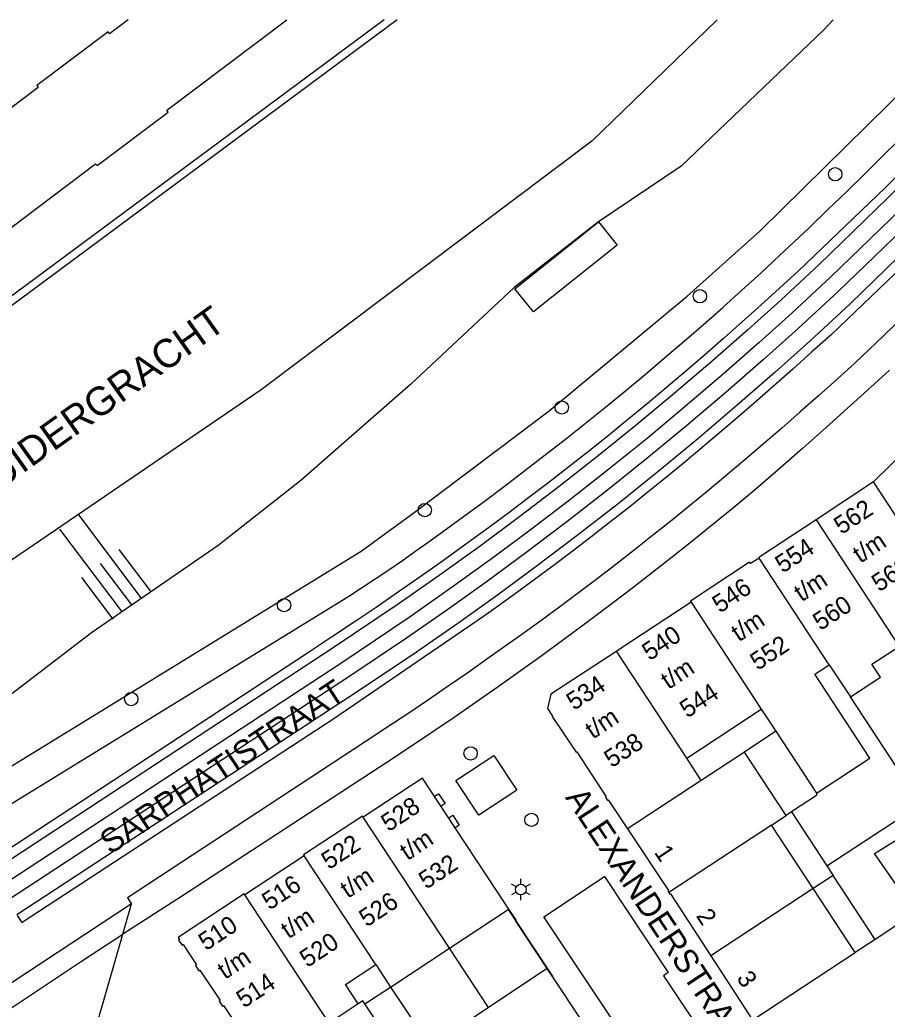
# Model space of a CAD drawing. Extents: x 122462 to 123306, y 485548 to 486417.
# Drawn here: x 123158.7 to 123231.7, y 486333.7 to 486417 of the extents above; entities that cross this region are included whole.
import ezdxf

# ---------------------------------------------------------------- set-up
doc = ezdxf.new("R2010")
doc.units = 0
for name, color, linetype in [('B-WE-IE-MEUBILAIR_WEGMEUBILAIR_VERKEERSBORD-S', 7, 'Continuous'), ('Level 1', 7, 'Continuous'), ('Level 16', 7, 'Continuous'), ('Level 17', 7, 'Continuous'), ('Level 19', 7, 'Continuous'), ('Level 20', 7, 'Continuous'), ('Level 22', 7, 'Continuous'), ('Level 24', 7, 'Continuous'), ('Level 37', 7, 'Continuous'), ('Level 4', 7, 'Continuous'), ('Level 40', 7, 'Continuous'), ('Level 48', 7, 'Continuous'), ('Level 50', 7, 'Continuous'), ('Level 53', 7, 'Continuous'), ('Level 57', 7, 'Continuous'), ('N-WE-GR-BOOM_DOORWORTELBARE RUIMTE-G', 7, 'Continuous'), ('N-WE-GR-BOOM_STAM-G', 7, 'Continuous')]:
    doc.layers.add(name, color=color, linetype=linetype)

msp = doc.modelspace()

# ---------------------------------------------------------------- linework, layer by layer
at = {"layer": 'Level 1'}
for p, q in [((123235.039, 486382.526), (123230.529, 486378.09)), ((123230.529, 486378.09), (123225.704, 486374.909)), ((123226.804, 486362.716), (123228.584, 486360.007)), ((123214.811, 486354.86), (123221.09, 486358.986)), ((123221.09, 486358.986), (123222.318, 486357.117)), ((123222.318, 486357.117), (123225.737, 486351.915)), ((123219.662, 486355.372), (123216.038, 486352.992)), ((123223.171, 486350.032), (123219.662, 486355.372)), ((123216.038, 486352.992), (123214.811, 486354.86)), ((123221.95, 486349.23), (123223.171, 486350.032)), ((123199.84, 486342.17), (123195.333, 486349.001)), ((123225.459, 486343.89), (123221.95, 486349.23)), ((123182.621, 486346.637), (123177.614, 486343.359)), ((123228.995, 486338.508), (123225.459, 486343.89)), ((123194.85, 486338.882), (123199.786, 486342.135)), ((123199.786, 486342.135), (123199.84, 486342.17)), ((123232.673, 486340.925), (123230.678, 486339.614)), ((123230.678, 486339.614), (123228.995, 486338.508)), ((123189.886, 486335.611), (123194.85, 486338.882)), ((123188.645, 486337.494), (123189.886, 486335.611)), ((123191.074, 486329.173), (123187.728, 486334.188))]:
    msp.add_line(p, q, dxfattribs=at)
for points in [[(123167.795, 486416.958), (123166.225, 486415.776), (123166.105, 486415.936), (123160.112, 486411.424), (123160.232, 486411.265), (123148.252, 486402.244), (123148.132, 486402.404), (123143.918, 486399.231), (123148.989, 486392.497), (123153.203, 486395.67), (123153.083, 486395.83), (123165.062, 486404.849), (123165.182, 486404.69), (123171.175, 486409.202), (123171.055, 486409.362), (123181.145, 486416.958)], [(123225.704, 486374.909), (123220.88, 486371.729), (123220.909, 486371.686)], [(123220.909, 486371.686), (123220.173, 486371.225), (123220.09, 486371.35), (123215.12, 486368.069), (123215.176, 486367.987)], [(123215.176, 486367.987), (123208.959, 486363.9), (123208.9, 486363.855)], [(123208.9, 486363.855), (123208.84, 486363.809), (123203.38, 486360.249), (123203.1, 486359.029), (123203.528, 486358.392), (123203.479, 486358.36), (123205.499, 486355.35), (123205.551, 486355.384), (123208.021, 486351.614), (123207.969, 486351.579), (123208.15, 486351.309), (123208.198, 486351.342), (123209.819, 486348.906)], [(123228.584, 486360.007), (123231.114, 486361.67), (123230.403, 486362.751), (123232.701, 486364.262)], [(123225.737, 486351.915), (123230.237, 486354.872), (123225.602, 486361.926), (123226.804, 486362.716)], [(123195.333, 486349.001), (123192.57, 486353.189), (123187.585, 486349.906)], [(123187.585, 486349.906), (123187.529, 486349.989), (123182.559, 486346.729), (123182.621, 486346.637)], [(123240.501, 486343.552), (123243.294, 486339.302), (123238.114, 486336.108), (123230.623, 486346.845), (123236.113, 486350.23)], [(123209.819, 486348.906), (123213.265, 486343.727), (123213.209, 486343.689), (123213.305, 486343.55)], [(123177.614, 486343.359), (123177.559, 486343.439), (123172.019, 486339.769), (123172.126, 486339.611), (123172.049, 486339.559), (123172.342, 486339.12), (123172.426, 486339.176), (123173.557, 486337.472), (123173.473, 486337.416), (123173.758, 486336.987), (123173.842, 486337.043), (123175.539, 486334.486), (123175.455, 486334.43), (123175.739, 486333.999), (123175.821, 486334.054), (123179.246, 486328.91)], [(123213.305, 486343.55), (123213.4, 486343.41), (123213.457, 486343.447), (123216.848, 486338.233)], [(123216.848, 486338.233), (123220.33, 486332.88), (123220.37, 486332.839)], [(123187.163, 486334.191), (123186.094, 486335.813), (123188.645, 486337.494)], [(123187.728, 486334.188), (123187.553, 486334.451), (123187.163, 486334.191)]]:
    msp.add_lwpolyline(points, dxfattribs=at)
at = {"layer": 'Level 16'}
for points in [[(123190.452, 486416.958), (123152.084, 486388.57), (123141.474, 486380.8), (123112.044, 486361.399), (123104.38, 486356.401), (123085.904, 486344.353)], [(123217.361, 486416.958), (123206.829, 486406.748), (123179.003, 486385.844), (123152.655, 486367.889), (123137.927, 486357.79), (123128.826, 486350.852), (123125.877, 486348.714), (123125.807, 486348.517), (123125.744, 486347.678)]]:
    msp.add_lwpolyline(points, dxfattribs=at)
at = {"layer": 'Level 17'}
for p, q in [((123168.085, 486342.615), (123154.252, 486333.498)), ((123167.35, 486340.065), (123168.085, 486342.615)), ((123203.068, 486337.175), (123200.395, 486341.211)), ((123206.397, 486332.15), (123203.068, 486337.175))]:
    msp.add_line(p, q, dxfattribs=at)
for points in [[(123132.782, 486338.745), (123187.402, 486372.258), (123191.877, 486375.508), (123203.236, 486384.06), (123214.862, 486393.723), (123221.004, 486399.216), (123239.035, 486416.958)], [(123134.337, 486336.539), (123186.289, 486368.432), (123187.449, 486369.18), (123188.601, 486369.939), (123189.745, 486370.711), (123190.881, 486371.494), (123192.009, 486372.289), (123193.129, 486373.095), (123194.266, 486373.908), (123196.013, 486375.173), (123197.751, 486376.452), (123199.479, 486377.743), (123201.198, 486379.046), (123202.907, 486380.363), (123204.607, 486381.692), (123206.296, 486383.034), (123207.975, 486384.388), (123209.645, 486385.754), (123211.304, 486387.133), (123212.953, 486388.524), (123214.592, 486389.927), (123216.22, 486391.342), (123217.838, 486392.769), (123219.445, 486394.208), (123221.041, 486395.659), (123222.627, 486397.122), (123223.475, 486397.918), (123225.077, 486399.435), (123226.669, 486400.962), (123228.254, 486402.497), (123229.829, 486404.042), (123242.851, 486416.958)], [(123240.448, 486411.733), (123231.513, 486402.822), (123224.18, 486395.824), (123222.627, 486394.388), (123221.063, 486392.963), (123219.489, 486391.549), (123217.905, 486390.146), (123216.311, 486388.756), (123214.707, 486387.376), (123213.093, 486386.009), (123211.469, 486384.653), (123209.835, 486383.309), (123208.191, 486381.977), (123206.538, 486380.657), (123204.876, 486379.348), (123203.204, 486378.052), (123201.522, 486376.768), (123199.832, 486375.497), (123198.132, 486374.237), (123196.423, 486372.99), (123194.346, 486371.486), (123192.458, 486370.159), (123190.563, 486368.844), (123188.659, 486367.541), (123186.748, 486366.249), (123184.828, 486364.969), (123182.901, 486363.701), (123155.674, 486345.856)], [(123233.643, 486396.861), (123226.958, 486390.473), (123225.355, 486389.02), (123223.742, 486387.577), (123222.121, 486386.144), (123220.492, 486384.721), (123218.853, 486383.308), (123217.206, 486381.905), (123215.551, 486380.512), (123214.513, 486379.647), (123212.976, 486378.386), (123211.431, 486377.136), (123209.877, 486375.897), (123208.315, 486374.668), (123206.745, 486373.449), (123205.166, 486372.242), (123203.579, 486371.045), (123201.984, 486369.859), (123200.381, 486368.684), (123198.77, 486367.52), (123197.718, 486366.769), (123185.114, 486358.179), (123158.867, 486341.039), (123158.471, 486341.637)], [(123235.817, 486394.627), (123230.74, 486389.75), (123228.981, 486388.1), (123227.453, 486386.717), (123225.917, 486385.343), (123224.372, 486383.978), (123222.82, 486382.622), (123221.259, 486381.277), (123219.689, 486379.94), (123218.112, 486378.613), (123216.527, 486377.296), (123215.005, 486376.046), (123213.475, 486374.805), (123211.936, 486373.576), (123210.389, 486372.357), (123208.834, 486371.149), (123207.27, 486369.951), (123205.699, 486368.764), (123204.119, 486367.588), (123202.531, 486366.422), (123200.935, 486365.268), (123198.192, 486363.314), (123196.469, 486362.103), (123194.739, 486360.904), (123193, 486359.717), (123191.253, 486358.541), (123189.498, 486357.377), (123187.736, 486356.225), (123167.755, 486343.119), (123168.085, 486342.615)], [(123231.88, 486387.504), (123230.608, 486386.337), (123228.6, 486384.512), (123226.582, 486382.7), (123224.554, 486380.899), (123222.515, 486379.109), (123220.465, 486377.332), (123218.773, 486375.936), (123217.017, 486374.506), (123215.251, 486373.089), (123213.476, 486371.682), (123211.692, 486370.288), (123209.898, 486368.906), (123208.095, 486367.536), (123206.283, 486366.178), (123204.462, 486364.832), (123202.632, 486363.498), (123200.793, 486362.177), (123198.945, 486360.867), (123197.089, 486359.571), (123195.224, 486358.286), (123193.35, 486357.014), (123191.468, 486355.755), (123189.578, 486354.508), (123172.296, 486343.228), (123167.35, 486340.065)], [(123197.317, 486350.064), (123195.386, 486352.984), (123198.577, 486355.093), (123200.507, 486352.174), (123197.317, 486350.064)], [(123211.501, 486327.09), (123207.817, 486332.615), (123208.445, 486333.027), (123202.793, 486341.511), (123207.898, 486344.898), (123213.254, 486336.835), (123212.846, 486336.553), (123216.803, 486330.632), (123211.501, 486327.09)], [(123200.395, 486341.211), (123200.454, 486341.25), (123199.84, 486342.17)], [(123155.775, 486332.404), (123163.868, 486337.789), (123167.35, 486340.065)], [(123165.676, 486332.334), (123165.243, 486332.75), (123167.35, 486340.065)]]:
    msp.add_lwpolyline(points, dxfattribs=at)
at = {"layer": 'Level 19'}
for p, q in [((123189.359, 486416.958), (123151.706, 486389.073)), ((123233.016, 486353.261), (123228.584, 486360.007)), ((123222.318, 486357.117), (123219.662, 486355.372)), ((123223.633, 486350.335), (123223.171, 486350.032)), ((123223.633, 486350.335), (123226.616, 486345.796)), ((123226.616, 486345.796), (123234.512, 486350.984)), ((123226.616, 486345.796), (123227.142, 486344.996)), ((123227.142, 486344.996), (123225.459, 486343.89)), ((123230.678, 486339.614), (123227.142, 486344.996)), ((123198.141, 486333.888), (123194.85, 486338.882)), ((123203.068, 486337.175), (123198.141, 486333.888)), ((123187.728, 486334.188), (123189.886, 486335.611)), ((123189.886, 486335.611), (123193.225, 486330.608)), ((123198.141, 486333.888), (123194.336, 486331.35))]:
    msp.add_line(p, q, dxfattribs=at)
msp.add_lwpolyline([(123225.737, 486351.915), (123225.721, 486351.708), (123223.633, 486350.335)], dxfattribs=at)
at = {"layer": 'Level 20'}
msp.add_lwpolyline([(123227.128, 486416.958), (123226.347, 486416.118), (123214.358, 486404.642), (123207.4, 486399.966), (123200.277, 486394.449), (123191.597, 486386.324), (123182.341, 486378.222), (123175.379, 486372.758), (123164.712, 486365.388), (123158.016, 486360.276), (123153.237, 486354.953), (123145.688, 486350.946), (123140.068, 486347.272), (123131.328, 486340.807)], dxfattribs=at)
at = {"layer": 'Level 22'}
msp.add_line((123200.395, 486341.211), (123203.538, 486336.466), dxfattribs=at)
at = {"layer": 'Level 24'}
msp.add_line((123199.786, 486342.135), (123200.395, 486341.211), dxfattribs=at)
at = {"layer": 'Level 37'}
for points in [[(123241.03, 486411.185), (123231.744, 486401.974), (123225.952, 486396.381), (123222.721, 486393.366), (123219.946, 486390.881), (123216.94, 486388.248), (123213.765, 486385.527), (123210.569, 486382.869), (123207.368, 486380.288), (123204.076, 486377.707), (123200.759, 486375.175), (123197.416, 486372.695), (123193.966, 486370.217), (123190.616, 486367.88), (123184.983, 486364.082), (123156.102, 486345.165)], [(123242.034, 486410.153), (123232.751, 486400.945), (123226.939, 486395.332), (123223.692, 486392.302), (123220.904, 486389.806), (123217.883, 486387.161), (123214.693, 486384.426), (123211.482, 486381.755), (123208.265, 486379.161), (123204.957, 486376.568), (123201.624, 486374.024), (123198.265, 486371.533), (123194.8, 486369.043), (123191.437, 486366.696), (123185.777, 486362.88), (123156.905, 486343.969)], [(123242.948, 486409.215), (123233.663, 486400.005), (123227.574, 486394.133), (123224.193, 486390.984), (123221.287, 486388.391), (123218.124, 486385.639), (123214.783, 486382.796), (123211.462, 486380.052), (123208.135, 486377.388), (123204.717, 486374.728), (123201.271, 486372.12), (123198.042, 486369.744), (123194.714, 486367.37), (123191.238, 486364.965), (123186.373, 486361.706), (123157.637, 486342.879)], [(123243.952, 486408.183), (123234.67, 486398.976), (123228.56, 486393.083), (123225.163, 486389.918), (123222.242, 486387.313), (123219.064, 486384.548), (123215.707, 486381.691), (123212.37, 486378.935), (123209.028, 486376.258), (123205.594, 486373.586), (123202.132, 486370.966), (123198.888, 486368.578), (123195.543, 486366.192), (123192.054, 486363.778), (123187.166, 486360.503), (123158.44, 486341.683)]]:
    msp.add_lwpolyline(points, dxfattribs=at)
at = {"layer": 'Level 4'}
for p, q in [((123237.525, 486367.443), (123230.529, 486378.09)), ((123225.704, 486374.909), (123232.701, 486364.262)), ((123226.804, 486362.716), (123220.909, 486371.686)), ((123215.176, 486367.987), (123221.09, 486358.986)), ((123214.811, 486354.86), (123208.9, 486363.855)), ((123216.038, 486352.992), (123209.819, 486348.906)), ((123194.85, 486338.882), (123187.585, 486349.906)), ((123221.95, 486349.23), (123213.305, 486343.55)), ((123188.645, 486337.494), (123182.621, 486346.637)), ((123225.459, 486343.89), (123216.848, 486338.233)), ((123184.726, 486332.565), (123177.614, 486343.359)), ((123220.37, 486332.839), (123228.995, 486338.508)), ((123187.163, 486334.191), (123184.726, 486332.565))]:
    msp.add_line(p, q, dxfattribs=at)
at = {"layer": 'Level 40'}
for points in [[(123193.585, 486351.652), (123193.918, 486351.871), (123194.468, 486351.037), (123194.135, 486350.818)], [(123194.783, 486349.835), (123195.117, 486350.055), (123195.667, 486349.221), (123195.333, 486349.001)]]:
    msp.add_lwpolyline(points, dxfattribs=at)
at = {"layer": 'Level 48'}
msp.add_lwpolyline([(123201.906, 486392.386), (123200.346, 486394.343), (123207.4, 486399.966), (123208.96, 486398.009), (123201.906, 486392.386)], dxfattribs=at)
at = {"layer": 'Level 50'}
for p, q in [((123200.851, 486344.257), (123200.851, 486344.707)), ((123200.461, 486344.032), (123200.071, 486344.257)), ((123201.63, 486344.257), (123201.24, 486344.032)), ((123200.461, 486343.582), (123200.071, 486343.357)), ((123200.851, 486342.907), (123200.851, 486343.357)), ((123201.63, 486343.357), (123201.24, 486343.582))]:
    msp.add_line(p, q, dxfattribs=at)
msp.add_circle((123200.851, 486343.807), 0.45, dxfattribs=at)
at = {"layer": 'Level 53'}
for centre in [(123227.312, 486403.968), (123215.922, 486393.711), (123204.296, 486384.35), (123192.764, 486375.72), (123180.926, 486367.729), (123168.056, 486359.834), (123196.624, 486355.261), (123201.743, 486349.671)]:
    msp.add_circle(centre, 0.56, dxfattribs=at)
at = {"layer": 'Level 57'}
for p, q in [((123168.902, 486368.337), (123163.634, 486375.313)), ((123167.328, 486367.148), (123162.06, 486374.124)), ((123169.689, 486368.931), (123167.055, 486372.419)), ((123168.115, 486367.743), (123165.481, 486371.231)), ((123166.542, 486366.554), (123163.907, 486370.042))]:
    msp.add_line(p, q, dxfattribs=at)

# ---------------------------------------------------------------- texts
at = {"layer": 'B-WE-IE-MEUBILAIR_WEGMEUBILAIR_VERKEERSBORD-S'}
for s, rotation, p in [('562', 33.30586, (123227.835, 486373.625)), ('554', 33.30586, (123222.888, 486370.376)), ('t/m', 33.30586, (123229.42, 486371.21)), ('568', 33.30586, (123231.009, 486368.794)), ('t/m', 33.30586, (123224.473, 486367.961)), ('546', 33.43268, (123217.6, 486367.012)), ('560', 33.30586, (123226.061, 486365.545)), ('t/m', 33.43268, (123219.191, 486364.599)), ('540', 33.30586, (123211.683, 486363.013)), ('552', 33.43268, (123220.784, 486362.187)), ('t/m', 33.30586, (123213.269, 486360.599)), ('534', 33.30586, (123205.321, 486358.833)), ('544', 33.30586, (123214.857, 486358.183)), ('t/m', 33.30586, (123206.906, 486356.418)), ('538', 33.30586, (123208.495, 486354.002)), ('528', 33.31996, (123189.714, 486348.621)), ('522', 33.27308, (123184.697, 486345.441)), ('t/m', 33.31996, (123191.302, 486346.204)), ('1', 303.63297, (123212.029, 486346.942)), ('532', 33.31996, (123192.889, 486343.789)), ('t/m', 33.27308, (123186.282, 486343.025)), ('516', 33.31996, (123179.695, 486342.033)), ('526', 33.27308, (123187.869, 486340.609)), ('2', 303.06264, (123215.557, 486341.596)), ('510', 33.52513, (123174.354, 486338.618)), ('t/m', 33.31996, (123181.283, 486339.618)), ('520', 33.31996, (123182.871, 486337.204)), ('t/m', 33.52513, (123175.949, 486336.208)), ('514', 33.52513, (123177.545, 486333.799)), ('3', 303.07978, (123218.964, 486336.357))]:
    msp.add_text(s, height=1.5, rotation=rotation, dxfattribs=at).set_placement(p)
at = {"layer": 'N-WE-GR-BOOM_DOORWORTELBARE RUIMTE-G'}
for s, rotation, p in [('SARPHATISTRAAT', 33.49778, (123166.28, 486346.712)), ('ALEXANDERSTRAAT', 303.37862, (123204.542, 486351.547))]:
    msp.add_text(s, height=2, rotation=rotation, dxfattribs=at).set_placement(p)
at = {"layer": 'N-WE-GR-BOOM_STAM-G'}
msp.add_text('PLANTAGE MUIDERGRACHT', height=2.4, rotation=35.45548, dxfattribs=at).set_placement((123140.153, 486365.414))

doc.saveas('drawing.dxf')
